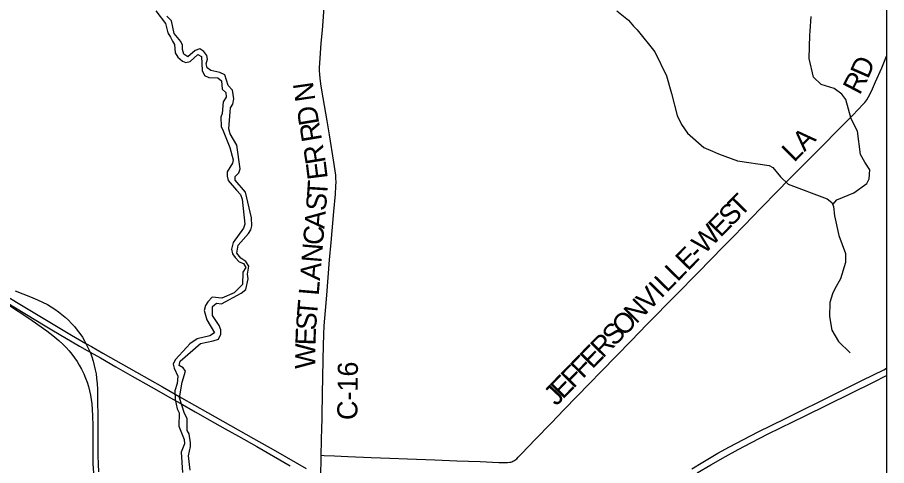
# Model space of a CAD drawing. Extents: x -49 to -8.2, y 9.4 to 23.5.
# Drawn here: x -9.392 to -8.166, y 11.645 to 12.276 of the extents above; entities that cross this region are included whole.
import ezdxf

# ---------------------------------------------------------------- set-up
doc = ezdxf.new("R2010")
doc.units = 0
for name, color, linetype in [('GM_X_Adjacent_County', 7, 'Continuous'), ('GM_X_County_Road', 7, 'Continuous'), ('GM_X_County_Road_Text', 7, 'Continuous'), ('GM_X_Interstate_Route', 7, 'Continuous'), ('GM_X_Major_River', 7, 'Continuous'), ('GM_X_Minor_River', 7, 'Continuous'), ('GM_X_State_Route', 7, 'Continuous'), ('GM_X_US_Route', 7, 'Continuous')]:
    doc.layers.add(name, color=color, linetype=linetype)

msp = doc.modelspace()

# ---------------------------------------------------------------- linework, layer by layer
at = {"layer": 'GM_X_Adjacent_County'}
msp.add_lwpolyline([(-14.9662, 16.2087), (-8.1662, 16.2087), (-8.1662, 9.4087), (-14.9662, 9.4087)], close=True, dxfattribs=at)
at = {"layer": 'GM_X_County_Road'}
for points in [[(-8.9622, 11.7088), (-8.9621, 11.7144), (-8.9615, 11.747), (-8.9612, 11.7687), (-8.9608, 11.7936), (-8.9604, 11.8138), (-8.9599, 11.8293), (-8.9592, 11.8417), (-8.9557, 11.885), (-8.9515, 11.9345), (-8.9494, 11.9592), (-8.9456, 12.0026), (-8.9434, 12.0273), (-8.9427, 12.0382), (-8.9425, 12.0444), (-8.9426, 12.0491), (-8.9429, 12.0537), (-8.9436, 12.0599), (-8.9454, 12.0722), (-8.9518, 12.1105), (-8.9551, 12.1304), (-8.9606, 12.1626), (-8.9634, 12.1794), (-8.9649, 12.1902), (-8.9655, 12.1963), (-8.9657, 12.2009), (-8.9657, 12.2056), (-8.9654, 12.2118), (-8.9633, 12.2396), (-8.9618, 12.2582), (-8.9575, 12.3155)], [(-8.9634, 11.6593), (-8.9592, 11.6591), (-8.9445, 11.6584), (-8.9257, 11.6575), (-8.8931, 11.6564), (-8.8667, 11.6553), (-8.8419, 11.6544), (-8.8031, 11.6529), (-8.7721, 11.6517), (-8.7395, 11.6504), (-8.7131, 11.6493), (-8.7038, 11.649), (-8.7006, 11.649), (-8.6975, 11.6494), (-8.6959, 11.6498), (-8.6944, 11.6502), (-8.693, 11.6509), (-8.6916, 11.6516), (-8.689, 11.6535), (-8.6878, 11.6545), (-8.6855, 11.6567), (-8.6812, 11.6612), (-8.6619, 11.6814), (-8.6392, 11.7047), (-8.6208, 11.7237), (-8.5851, 11.7604), (-8.5688, 11.7771), (-8.5471, 11.7994), (-8.5266, 11.8206), (-8.5038, 11.8438), (-8.4635, 11.8848), (-8.4319, 11.9169), (-8.396, 11.9535), (-8.3841, 11.9658), (-8.3667, 11.9835), (-8.3559, 11.9947), (-8.3439, 12.0068), (-8.319, 12.0324), (-8.3048, 12.0468), (-8.2895, 12.0622), (-8.2676, 12.0842), (-8.2567, 12.0953), (-8.2501, 12.1019), (-8.2414, 12.1107), (-8.2294, 12.1229), (-8.2152, 12.1372), (-8.2054, 12.1472), (-8.2001, 12.1528), (-8.197, 12.1564), (-8.1943, 12.1602), (-8.1918, 12.1642), (-8.1896, 12.1683), (-8.1862, 12.1753), (-8.1818, 12.1852), (-8.1731, 12.2052), (-8.1662, 12.2214)], [(-8.9634, 11.6593), (-8.963, 11.6803), (-8.9625, 11.6989), (-8.9622, 11.7088)], [(-8.9658, 11.5364), (-8.9657, 11.5421), (-8.9649, 11.5809), (-8.9644, 11.6042), (-8.9641, 11.6203), (-8.9639, 11.629), (-8.9639, 11.6306), (-8.9634, 11.6554), (-8.9634, 11.6593)]]:
    msp.add_lwpolyline(points, dxfattribs=at)
at = {"layer": 'GM_X_Interstate_Route'}
for points in [[(-8.4408, 11.6404), (-8.4254, 11.6496), (-8.404, 11.6621), (-8.3875, 11.6711), (-8.3682, 11.6814), (-8.3475, 11.6921), (-8.3099, 11.7108), (-8.236, 11.7473), (-8.2, 11.7652), (-8.1703, 11.7798), (-8.1662, 11.7818)], [(-8.4331, 11.6347), (-8.4141, 11.6459), (-8.3936, 11.6576), (-8.3753, 11.6676), (-8.3566, 11.6774), (-8.333, 11.6893), (-8.281, 11.715), (-8.1848, 11.7625), (-8.1662, 11.7716)]]:
    msp.add_lwpolyline(points, dxfattribs=at)
at = {"layer": 'GM_X_Major_River'}
for points in [[(-9.1967, 12.2852), (-9.1831, 12.2676), (-9.1796, 12.2545), (-9.1759, 12.2483), (-9.1729, 12.2427), (-9.1702, 12.2378), (-9.1695, 12.2262), (-9.1656, 12.2203), (-9.1592, 12.2146), (-9.1543, 12.2127), (-9.148, 12.2142), (-9.1372, 12.2238), (-9.1323, 12.2209), (-9.1314, 12.2012), (-9.1281, 12.1945), (-9.1217, 12.1913), (-9.1092, 12.1912), (-9.1041, 12.1868), (-9.103, 12.1751), (-9.0979, 12.1705), (-9.0972, 12.1639), (-9.1016, 12.1572), (-9.103, 12.1409), (-9.1049, 12.1358), (-9.1046, 12.1225), (-9.1018, 12.1163), (-9.0921, 12.0929), (-9.0876, 12.0756), (-9.0884, 12.0709), (-9.0958, 12.0586), (-9.0961, 12.0523), (-9.0944, 12.0464), (-9.0827, 12.0327), (-9.0773, 12.0268), (-9.0747, 12.0202), (-9.0711, 11.9847), (-9.0732, 11.979), (-9.0877, 11.959), (-9.0898, 11.9495), (-9.0885, 11.9432), (-9.0847, 11.9377), (-9.0791, 11.9316), (-9.0732, 11.9293), (-9.0699, 11.924), (-9.0741, 11.9174), (-9.0742, 11.8997), (-9.0861, 11.8882), (-9.1036, 11.8807), (-9.117, 11.8819), (-9.1231, 11.8753), (-9.1265, 11.8702), (-9.1283, 11.8632), (-9.1248, 11.8501), (-9.1139, 11.8318), (-9.1205, 11.8275), (-9.1383, 11.8231), (-9.1486, 11.8165), (-9.1528, 11.8116), (-9.1693, 11.7938), (-9.172, 11.7877), (-9.1709, 11.7819), (-9.1657, 11.7706), (-9.1663, 11.7606), (-9.1698, 11.75), (-9.1695, 11.7377), (-9.1665, 11.7249), (-9.1635, 11.7192), (-9.1643, 11.7005), (-9.1567, 11.6813), (-9.1561, 11.6752), (-9.1608, 11.6638), (-9.1592, 11.6352)], [(-9.148, 11.6384), (-9.1504, 11.6583), (-9.1476, 11.6719), (-9.1476, 11.6767), (-9.1494, 11.6896), (-9.1525, 11.6943), (-9.1522, 11.7112), (-9.1561, 11.7183), (-9.1634, 11.7403), (-9.1595, 11.7623), (-9.1547, 11.7776), (-9.158, 11.7827), (-9.1637, 11.7858), (-9.1622, 11.7919), (-9.1338, 11.8168), (-9.1156, 11.8203), (-9.1084, 11.8229), (-9.105, 11.8297), (-9.105, 11.8358), (-9.1074, 11.8419), (-9.1168, 11.8561), (-9.1165, 11.8688), (-9.1112, 11.8737), (-9.1042, 11.8728), (-9.0761, 11.8878), (-9.0698, 11.8927), (-9.0662, 11.908), (-9.0671, 11.9143), (-9.0655, 11.9257), (-9.0698, 11.9321), (-9.0768, 11.9371), (-9.0822, 11.9442), (-9.0805, 11.9555), (-9.0658, 11.9718), (-9.0624, 11.9767), (-9.0612, 11.9826), (-9.0619, 11.9938), (-9.0701, 12.03), (-9.0847, 12.047), (-9.0847, 12.0519), (-9.0794, 12.057), (-9.0777, 12.0629), (-9.0826, 12.0961), (-9.092, 12.1122), (-9.0938, 12.1193), (-9.0918, 12.143), (-9.0912, 12.1485), (-9.088, 12.1541), (-9.0868, 12.1612), (-9.0886, 12.1737), (-9.0945, 12.1802), (-9.0993, 12.195), (-9.1065, 12.1984), (-9.1191, 12.2011), (-9.1242, 12.205), (-9.1257, 12.2105), (-9.1236, 12.2173), (-9.1249, 12.2224), (-9.1287, 12.2281), (-9.1347, 12.2317), (-9.1409, 12.2297), (-9.1516, 12.2205), (-9.1571, 12.2243), (-9.1591, 12.2309), (-9.1589, 12.2372), (-9.1613, 12.2423), (-9.1705, 12.2535), (-9.1744, 12.2712), (-9.181, 12.2777)]]:
    msp.add_lwpolyline(points, dxfattribs=at)
at = {"layer": 'GM_X_Minor_River'}
for points in [[(-8.5467, 12.2854), (-8.5303, 12.2722), (-8.5233, 12.2638), (-8.5177, 12.2587), (-8.4932, 12.2275), (-8.4764, 12.1938), (-8.4697, 12.1689), (-8.4613, 12.138), (-8.4553, 12.1254), (-8.4469, 12.1129), (-8.4239, 12.093), (-8.4116, 12.0875), (-8.4033, 12.0838), (-8.3765, 12.074), (-8.3319, 12.0674), (-8.3266, 12.0649), (-8.3157, 12.0517), (-8.3051, 12.0413), (-8.2501, 12.0207), (-8.2435, 12.0153), (-8.2413, 12.0096), (-8.2399, 11.9967), (-8.2336, 11.969), (-8.224, 11.9434), (-8.2243, 11.9307), (-8.2312, 11.9079), (-8.2394, 11.8938), (-8.2425, 11.8868), (-8.2465, 11.8744), (-8.2467, 11.8549), (-8.2433, 11.8355), (-8.2342, 11.8194), (-8.2178, 11.8038)], [(-8.242, 12.0127), (-8.2365, 12.0189), (-8.2122, 12.0292), (-8.1942, 12.0422), (-8.1906, 12.0485), (-8.1899, 12.0616), (-8.1971, 12.0722), (-8.2031, 12.083), (-8.2072, 12.1159), (-8.2162, 12.1334), (-8.2239, 12.1605), (-8.2293, 12.1678), (-8.2401, 12.1758), (-8.2584, 12.1814), (-8.2693, 12.1919), (-8.2754, 12.2184), (-8.2747, 12.2509), (-8.2741, 12.2566), (-8.2728, 12.2772)]]:
    msp.add_lwpolyline(points, dxfattribs=at)
at = {"layer": 'GM_X_State_Route'}
for points in [[(-9.3951, 11.8909), (-9.3734, 11.8826), (-9.3634, 11.8784), (-9.3563, 11.8752), (-9.3494, 11.8717), (-9.3441, 11.8686), (-9.3389, 11.8652), (-9.3339, 11.8616), (-9.329, 11.8577), (-9.3243, 11.8537), (-9.3198, 11.8495), (-9.3154, 11.8451), (-9.3113, 11.8405), (-9.3074, 11.8357), (-9.3037, 11.8307), (-9.3002, 11.8256), (-9.297, 11.8203), (-9.2951, 11.8167), (-9.2941, 11.8149), (-9.2914, 11.8093), (-9.2893, 11.8046), (-9.2889, 11.8036), (-9.2868, 11.7978), (-9.2849, 11.7919), (-9.2833, 11.7859), (-9.2819, 11.7799), (-9.2808, 11.7738), (-9.28, 11.7677), (-9.2793, 11.76), (-9.2788, 11.7522), (-9.2786, 11.7414), (-9.2785, 11.7088), (-9.2782, 11.6591), (-9.278, 11.6467), (-9.2774, 11.6358)], [(-9.4055, 11.8721), (-9.3743, 11.8517), (-9.3629, 11.8437), (-9.3503, 11.8345), (-9.3417, 11.8278), (-9.3333, 11.8209), (-9.3275, 11.8157), (-9.3231, 11.8113), (-9.3189, 11.8066), (-9.315, 11.8018), (-9.3112, 11.7968), (-9.3077, 11.7916), (-9.3045, 11.7863), (-9.3015, 11.7808), (-9.2981, 11.7738), (-9.2957, 11.7681), (-9.2935, 11.7622), (-9.2916, 11.7563), (-9.29, 11.7502), (-9.2887, 11.7441), (-9.2877, 11.738), (-9.2869, 11.7318), (-9.2862, 11.724), (-9.2858, 11.7147), (-9.2855, 11.7007), (-9.2855, 11.674)], [(-9.2855, 11.674), (-9.2855, 11.6588), (-9.2852, 11.6479), (-9.2845, 11.6339), (-9.2837, 11.6247), (-9.2826, 11.6154), (-9.2812, 11.6062), (-9.2791, 11.5956), (-9.277, 11.5865), (-9.2749, 11.579), (-9.2722, 11.5701), (-9.2679, 11.558), (-9.2666, 11.5549)]]:
    msp.add_lwpolyline(points, dxfattribs=at)
at = {"layer": 'GM_X_US_Route'}
for points in [[(-9.4061, 11.8831), (-9.3835, 11.8694), (-9.3436, 11.8453), (-9.3155, 11.8287), (-9.2951, 11.8167), (-9.2874, 11.8123), (-9.2712, 11.803), (-9.2239, 11.7762), (-9.1874, 11.7556), (-9.1603, 11.7403), (-9.1238, 11.7197), (-9.0914, 11.7014), (-9.059, 11.6829), (-9.0279, 11.6654), (-8.9846, 11.6409)], [(-9.4078, 11.8749), (-9.3524, 11.8417), (-9.3431, 11.8362), (-9.3044, 11.8131), (-9.2936, 11.807), (-9.2893, 11.8046), (-9.2746, 11.7964), (-9.253, 11.7841), (-9.2301, 11.7709), (-9.2031, 11.7557), (-9.176, 11.7404)], [(-9.176, 11.7404), (-9.1625, 11.7328), (-9.1409, 11.7204), (-9.1139, 11.7051), (-9.099, 11.6967), (-9.0801, 11.686), (-9.0544, 11.6715), (-9.0071, 11.6446)]]:
    msp.add_lwpolyline(points, dxfattribs=at)

# ---------------------------------------------------------------- texts
at = {"layer": 'GM_X_County_Road_Text'}
for s, height, rotation, p in [('D', 0.0284, 66.4073, (-8.1925, 12.1884)), ('R', 0.0284, 62.3387, (-8.2042, 12.1657)), ('N', 0.0284, 98.1657, (-8.9715, 12.1596)), ('D', 0.0284, 99.4983, (-8.966, 12.1265)), ('R', 0.0284, 99.4963, (-8.9621, 12.1035)), ('LA', 0.02841, 45, (-8.2968, 12.071)), ('R', 0.0284, 99.5025, (-8.9568, 12.0719)), ('E', 0.0284, 97.0985, (-8.954, 12.0495)), ('T', 0.0284, 86.3302, (-8.9552, 12.0225)), ('S', 0.0284, 85.1879, (-8.9569, 12.0028)), ('T', 0.0284, 45.6909, (-8.3722, 11.994)), ('S', 0.0284, 45.6925, (-8.3856, 11.9803)), ('A', 0.0284, 85.1518, (-8.959, 11.9778)), ('E', 0.0284, 45.6898, (-8.4004, 11.9651)), ('W', 0.0284, 45.6906, (-8.4234, 11.9415)), ('C', 0.0284, 85.1508, (-8.961, 11.9546)), ('N', 0.0284, 85.1529, (-8.9631, 11.9297)), ('E', 0.0284, 45.6927, (-8.4464, 11.918)), ('-', 0.0284, 45.6944, (-8.4316, 11.9332)), ('A', 0.0284, 85.1556, (-8.9652, 11.9048)), ('L', 0.0284, 45.6927, (-8.4612, 11.9028)), ('L', 0.0284, 85.1508, (-8.967, 11.8836)), ('I', 0.0284, 45.6944, (-8.4842, 11.8792)), ('L', 0.0284, 45.6909, (-8.4761, 11.8876)), ('V', 0.0284, 45.6917, (-8.5017, 11.8613)), ('T', 0.0284, 85.2289, (-8.9695, 11.8537)), ('N', 0.0284, 45.6903, (-8.5192, 11.8434)), ('S', 0.0284, 85.996, (-8.9708, 11.8347)), ('O', 0.0284, 45.6903, (-8.5366, 11.8255)), ('S', 0.0284, 45.6921, (-8.55, 11.8118)), ('E', 0.0284, 87.801, (-8.9716, 11.8137)), ('R', 0.0284, 45.6928, (-8.5663, 11.7951)), ('W', 0.0284, 89.7455, (-8.9718, 11.781)), ('E', 0.0284, 45.6909, (-8.5812, 11.7799)), ('F', 0.0284, 45.6925, (-8.5945, 11.7662)), ('C-16', 0.02841, 89.3134, (-8.9125, 11.7088)), ('F', 0.0284, 45.6921, (-8.6079, 11.7525)), ('E', 0.0284, 45.7637, (-8.6228, 11.7373)), ('J', 0.0284, 46.8018, (-8.6318, 11.7277))]:
    msp.add_text(s, height=height, rotation=rotation, dxfattribs=at).set_placement(p)

doc.saveas('drawing.dxf')
